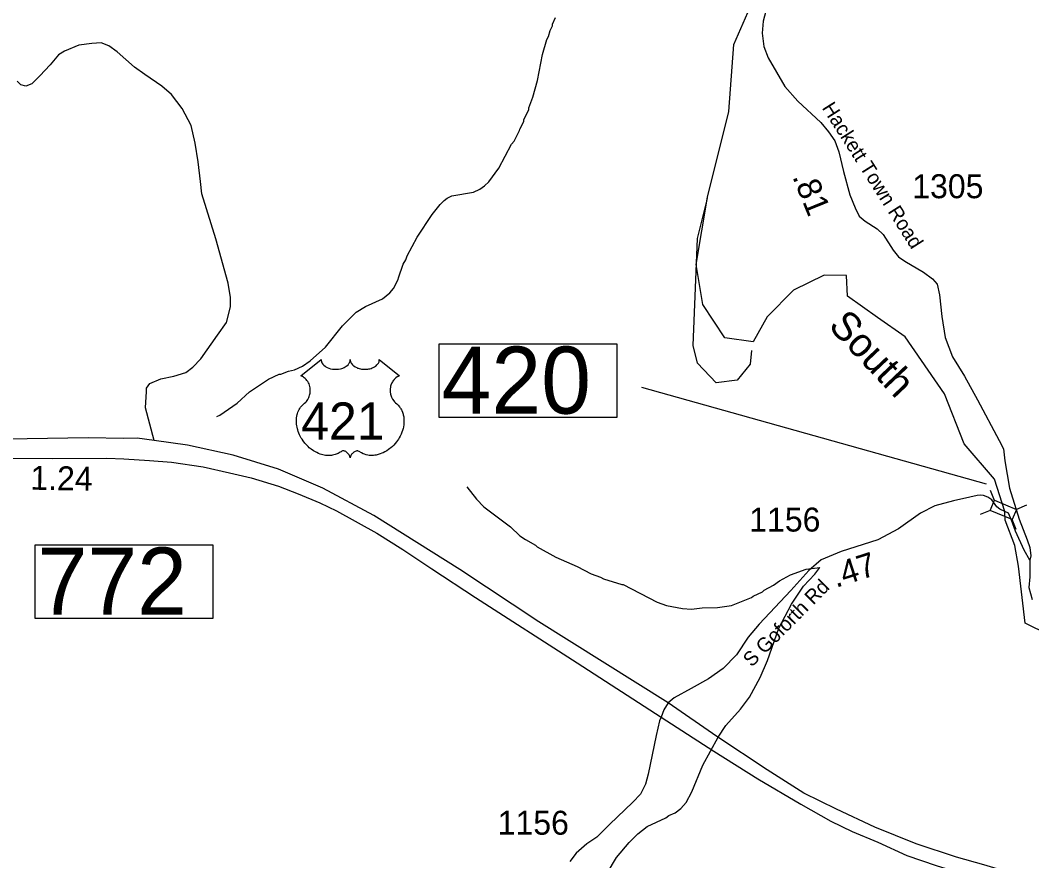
# Model space of a CAD drawing. Extents: x 1248089 to 1457196, y 820910 to 988753.
# Drawn here: x 1304859 to 1310144, y 882884 to 887273 of the extents above; entities that cross this region are included whole.
import ezdxf

# ---------------------------------------------------------------- set-up
doc = ezdxf.new("R2010")
doc.units = 0
for name, color, linetype in [('Exist Hydrographic Creek Single Shore', 7, 'Continuous'), ('Exist Hydrographic Misc Water Feature', 7, 'Continuous'), ('Exist Road Non-System Type 51', 7, 'Continuous'), ('Exist Road Primary US Divided Attributed', 7, 'Continuous'), ('Exist Road Primary US Mileage Hundredths English Label', 7, 'Continuous'), ('Exist Road Primary US Shield Number Label', 7, 'Continuous'), ('Exist Road Secondary Structure Standard Bridge CELL', 7, 'Continuous'), ('Exist Road Secondary Structure Standard Bridge Number Label', 7, 'Continuous'), ('Exist Road Secondary Type 41 Attributed', 7, 'Continuous'), ('Exist Road Secondary Type 51 Attributed', 7, 'Continuous'), ('Exist Road Secondary Type 51 Label', 7, 'Continuous'), ('Prop GRAU CAT1 Cell', 7, 'Continuous'), ('Prop Guardrail', 7, 'Continuous'), ('Prop Horizontal Alignment Direction Label', 7, 'Continuous'), ('Prop Lane Lines', 7, 'Continuous')]:
    doc.layers.add(name, color=color, linetype=linetype)

msp = doc.modelspace()

# ---------------------------------------------------------------- linework, layer by layer
at = {"layer": 'Exist Hydrographic Creek Single Shore'}
for points in [[(1308688.3, 885592.8), (1308540.7, 885614.8), (1308425, 885788.3), (1308390.3, 885996.5), (1308450.8, 886348.4), (1308562, 886795.6), (1308587, 887146.4), (1308710.1, 887426.1), (1308747, 887576.5), (1308751, 887740.5), (1308708, 887840.1), (1308521, 887873.2), (1308019, 887807.8), (1307709, 887731.9), (1307625, 887743.4), (1306150.9, 888528), (1306126.9, 888577.8)], [(1310003.4, 884707.7), (1309948.8, 884875.3), (1309791.4, 885061.5), (1309688.7, 885321.3), (1309482.6, 885619.2), (1309338, 885719.6), (1309182.1, 885831.2), (1309176, 885939.5), (1309059.1, 885941.9), (1308899, 885863), (1308762, 885724.6), (1308688.3, 885592.8)], [(1310233.1, 884063.5), (1310110.2, 884125.1), (1310074.7, 884422.7), (1310056.5, 884530.5), (1310005.9, 884661.4), (1310003.4, 884707.7)]]:
    msp.add_lwpolyline(points, dxfattribs=at)
at = {"layer": 'Exist Hydrographic Misc Water Feature'}
for points in [[(1305885.9, 885202.6), (1305902.2, 885210.2), (1305992, 885273.6), (1306057.6, 885331.7), (1306155.6, 885398.9), (1306212.4, 885425.2), (1306220.3, 885424.9), (1306260.7, 885439.8), (1306292.9, 885446.8), (1306333.5, 885465.6), (1306374.3, 885494.4), (1306454.4, 885566.1), (1306543.6, 885677.5), (1306613.5, 885747.5), (1306662.4, 885778), (1306751.6, 885817.5), (1306790.5, 885848.3), (1306809.2, 885871.8), (1306834.5, 885919), (1306834.7, 885927), (1306860.7, 885998.2), (1306873.4, 886021.9), (1306880, 886041.7), (1306932.7, 886140.1), (1307012.1, 886257.8), (1307053.6, 886310.5), (1307074.2, 886332), (1307090.5, 886343.5), (1307114.9, 886354.8), (1307227.5, 886375.5), (1307260, 886390.6), (1307284.5, 886407.8), (1307307, 886429.3), (1307359, 886499.7), (1307426.6, 886625.7), (1307439.1, 886641.3), (1307468.6, 886696.4), (1307468.8, 886704.4), (1307489.9, 886743.8), (1307490.1, 886751.8), (1307515.8, 886807.1), (1307516, 886815.1), (1307537.5, 886870.4), (1307562, 886957.7), (1307587.8, 887092.9), (1307610.1, 887172.3), (1307618.5, 887187.9), (1307627.4, 887219.7), (1307640, 887243.3), (1307640.2, 887251.3), (1307655.3, 887286.9)], [(1308680.2, 885547.3), (1308673.1, 885476.9), (1308605.1, 885393), (1308496.1, 885378.7), (1308398.1, 885482.5), (1308375, 885574.8), (1308397.1, 886132.5), (1308449.3, 886342.4)], [(1307192.2, 884837), (1307242.4, 884771.6), (1307281.3, 884732.4), (1307420.4, 884626.5), (1307469.1, 884581.1), (1307498.5, 884560.3), (1307551.8, 884530.8), (1307559.5, 884522.5), (1307658.1, 884469.7), (1307768.8, 884420.5), (1307841.7, 884382.4), (1307891.2, 884365), (1307907, 884356.5), (1308002.1, 884325.8), (1308010.1, 884325.5), (1308187.7, 884234.5), (1308235.2, 884217), (1308318.9, 884200.6), (1308366.7, 884197.3), (1308422.9, 884203.6), (1308503, 884205.4), (1308575.4, 884217.3), (1308680.6, 884258.2), (1308688.8, 884266), (1308737.5, 884288.5), (1308745.7, 884296.3), (1308794.5, 884322.9), (1308827.1, 884345.9), (1308884, 884376.3), (1308964.9, 884405.9), (1309037.4, 884414.7)], [(1307925.8, 882818.5), (1307974.2, 882901), (1308040.4, 882979.1), (1308085.6, 883023.7), (1308134.7, 883062.4), (1308232, 883107.5), (1308248.4, 883119.1), (1308280.8, 883134.1), (1308311.5, 883157.2), (1308338.3, 883188.4), (1308368, 883243.6), (1308425.8, 883381.9), (1308506.1, 883529.5), (1308545.7, 883590.3), (1308622.2, 883676), (1308670, 883738.7), (1308724.9, 883841.1), (1308763.4, 883929.9), (1308822.2, 884098.1), (1308889.7, 884224.1), (1308952.4, 884318.3), (1309010.2, 884380.6), (1309037.4, 884414.7)]]:
    msp.add_lwpolyline(points, dxfattribs=at)
at = {"layer": 'Exist Road Non-System Type 51'}
msp.add_lwpolyline([(1305558.7, 885078.6), (1305514.3, 885249.5), (1305519.1, 885334.5), (1305519.1, 885351.4), (1305536.1, 885375.7), (1305594.3, 885400), (1305662.2, 885414.5), (1305725.2, 885433.9), (1305761.6, 885460.6), (1305802.8, 885504.3), (1305890.1, 885628), (1305936.1, 885693.5), (1305957.9, 885776), (1305957.9, 885824.6), (1305945.8, 885899.8), (1305880.4, 886130.3), (1305807.6, 886365.6), (1305800.3, 886431.1), (1305788.2, 886533), (1305773.7, 886630.1), (1305751.9, 886722.3), (1305705.8, 886812), (1305650, 886884.8), (1305599.1, 886928.5), (1305509.4, 886989.2), (1305456.1, 887028), (1305366.4, 887108.1), (1305322.7, 887139.6), (1305281.5, 887154.2), (1305233, 887151.7), (1305165.1, 887142), (1305090, 887110.5), (1305058.5, 887091.1), (1305014.8, 887040.1), (1304961.5, 886981.9), (1304920.3, 886940.6), (1304888.8, 886928.5), (1304862.1, 886935.8), (1304842.7, 886955.2)], dxfattribs=at)
at = {"layer": 'Exist Road Primary US Divided Attributed'}
for points in [[(1308244.1, 883707.8), (1307568.4, 884130.4), (1307155.8, 884404.4), (1306706.9, 884686.8), (1306440.8, 884829), (1306207.7, 884928.3), (1305972, 885000.8), (1305733.9, 885053.7), (1305558.7, 885078.6), (1305469.7, 885090.9), (1305400.1, 885088.5), (1305214.9, 885091.8), (1304895.6, 885086.8), (1304408, 885078.6), (1303424.5, 885070.1), (1303235, 885066.3), (1303019.6, 885067.5)], [(1303044.3, 884981.2), (1303339.7, 884978.1), (1303439.9, 884979.3), (1303971.6, 884981.6), (1304289.9, 884987.5), (1305027.9, 884984), (1305312, 884985.2), (1305400.4, 884981.6), (1305534.8, 884974.5), (1305649.2, 884965.1), (1305815.4, 884940.3), (1305953.3, 884908.5), (1306065.3, 884882.5), (1306208, 884838.9), (1306311.7, 884800), (1306424.9, 884752.8), (1306510.9, 884710.3), (1306723.1, 884594.8), (1306858.7, 884508.7), (1307009.6, 884407.2), (1307238.3, 884258.6), (1307768.8, 883917.8), (1308208.6, 883633)], [(1313944.8, 881532.7), (1313748.4, 881611.7), (1313334.9, 881785), (1312997, 881931.7), (1312607, 882070.9), (1312208.1, 882189.7), (1311963.9, 882269.7), (1311703.7, 882338.9), (1311236.7, 882470.7), (1310651.9, 882638.7), (1310182.3, 882775.5), (1309894.1, 882862.5), (1309750.9, 882901.6), (1309539.7, 882971.3), (1309323.6, 883058.3), (1309124.8, 883152.8), (1308953.4, 883237.3), (1308762.1, 883359.1), (1308498.7, 883533.2), (1308244.1, 883707.8)], [(1308208.6, 883633), (1308482.8, 883455.6), (1308712.5, 883311.4), (1308937.6, 883178.5), (1309095.2, 883090.7), (1309205.6, 883036.6), (1309340.7, 882980.3), (1309491.5, 882910.5), (1309644.6, 882858.7), (1310031.9, 882739.3), (1310516, 882604.1), (1310973, 882475.7), (1311716, 882259.5), (1312128.1, 882133.3), (1312285.7, 882092.8), (1312472.6, 882038.7), (1312688.7, 881966.7), (1312859.8, 881905.8), (1313287.6, 881727.9), (1313944.5, 881454.5)]]:
    msp.add_lwpolyline(points, dxfattribs=at)
at = {"layer": 'Exist Road Secondary Structure Standard Bridge CELL'}
for p, q in [((1309949.4, 884765.3), (1309927.9, 884817.6)), ((1310116.6, 884740.2), (1310064.2, 884718.6)), ((1309927.7, 884713), (1309875.3, 884691.5)), ((1310063.5, 884612.8), (1310042, 884665.1))]:
    msp.add_line(p, q, dxfattribs=at)
msp.add_lwpolyline([(1310042, 884665.1), (1309927.6, 884712.8), (1309949.8, 884766.2), (1310064.2, 884718.6)], close=True, dxfattribs=at)
at = {"layer": 'Exist Road Secondary Structure Standard Bridge Number Label'}
msp.add_line((1309907.3, 884850.3), (1308106.7, 885354.4), dxfattribs=at)
msp.add_lwpolyline([(1307048, 885582.5), (1307976.9, 885582.5), (1307976.9, 885198.4), (1307048, 885198.4)], close=True, dxfattribs=at)
at = {"layer": 'Exist Road Secondary Type 41 Attributed'}
for points in [[(1308760, 887339.2), (1308740.8, 887267.5), (1308736.5, 887205.4), (1308745.1, 887134.7), (1308766.5, 887076.8), (1308854.3, 886926.9), (1308922.8, 886849.7), (1309042.4, 886739), (1309083.1, 886689.7), (1309115.2, 886642.6), (1309136.6, 886584.7), (1309160.1, 886481.9), (1309194, 886360.9), (1309221.8, 886292.4), (1309243.2, 886249.5), (1309273.2, 886223.8), (1309337.4, 886183.1), (1309367.4, 886153.1), (1309420.9, 886071.7), (1309448.7, 886037.4), (1309480.8, 886013.9), (1309578.7, 885956.8), (1309625.8, 885922.6), (1309649.3, 885894.7), (1309662.2, 885839), (1309675, 885725.5), (1309692.2, 885616.2), (1309730.7, 885515.5), (1309792.8, 885414.8), (1309861.3, 885290.5), (1309974.4, 885077.4), (1309995.8, 885034.6), (1310004.4, 884972.4), (1310027.9, 884828.9), (1310079.2, 884666.8), (1310119.9, 884559.7), (1310134.9, 884519), (1310139.2, 884476.1), (1310134.9, 884452.6)], [(1310134.9, 884452.6), (1310133.7, 884366.2), (1310129.4, 884310.5), (1310146.5, 884248.3)]]:
    msp.add_lwpolyline(points, dxfattribs=at)
at = {"layer": 'Exist Road Secondary Type 51 Attributed'}
for points in [[(1310003.4, 884707.7), (1309977.7, 884720.3), (1309961.4, 884731.1), (1309935.7, 884767.6), (1309914.5, 884782.3), (1309892, 884791), (1309874.4, 884792.9), (1309858.8, 884791), (1309820.1, 884782.6), (1309734.5, 884763.3), (1309638.2, 884737.6), (1309563.3, 884699), (1309447.7, 884617.6), (1309340.6, 884559.7), (1309148, 884497.6), (1309043.1, 884454.8), (1308978.8, 884399.1), (1308884.7, 884294.1), (1308720.8, 884119.1), (1308663, 884050.5), (1308600.9, 883958.4), (1308532.4, 883887.7), (1308455.3, 883834.2), (1308365.4, 883782.7), (1308275.5, 883733.5), (1308244.1, 883707.8)], [(1310134.9, 884452.6), (1310104.9, 884506.2), (1310059.9, 884604.7), (1310038.5, 884662.6), (1310023.4, 884698.3), (1310003.4, 884707.7)], [(1308244.1, 883707.8), (1308222.4, 883671.8), (1308208.6, 883633)], [(1308208.6, 883633), (1308199.4, 883613.7), (1308182.4, 883537.6), (1308139.4, 883335.7), (1308126.5, 883284.2), (1308099.8, 883230.7), (1308059.1, 883190), (1307937.8, 883073.7), (1307895.7, 883030.3), (1307872.2, 883006.7), (1307818.7, 882972.4), (1307763, 882923.1), (1307730.9, 882880.3)]]:
    msp.add_lwpolyline(points, dxfattribs=at)
at = {"layer": 'Prop Guardrail'}
msp.add_lwpolyline([(1304936.9, 884533.5), (1305865.9, 884533.5), (1305865.9, 884149.4), (1304936.9, 884149.4)], close=True, dxfattribs=at)
at = {"layer": 'Prop Horizontal Alignment Direction Label'}
msp.add_lwpolyline([(1306431.2, 885500.5), (1306431.5, 885496.1), (1306432.5, 885490.9), (1306433.4, 885488.2), (1306435.8, 885483.1), (1306439.8, 885477), (1306445.4, 885471), (1306451.8, 885465.8), (1306456, 885463), (1306463.3, 885459.1), (1306471.5, 885455.7), (1306480.7, 885453.1), (1306490, 885451.2), (1306500.3, 885450), (1306510.4, 885449.9), (1306521.3, 885450.7), (1306533.3, 885453), (1306538.9, 885454.4), (1306545.1, 885456.6), (1306550.9, 885459), (1306557.3, 885462.3), (1306562.3, 885465.6), (1306566.3, 885468.5), (1306572, 885473.9), (1306576.5, 885479.5), (1306578.3, 885482.6), (1306580, 885485.6), (1306582.2, 885492.1), (1306582.8, 885494.9), (1306583.3, 885500.8), (1306583.6, 885495.8), (1306584.2, 885492.7), (1306585, 885489.7), (1306586.2, 885486.5), (1306588.5, 885482), (1306591, 885478.2), (1306595.7, 885472.6), (1306598.7, 885469.9), (1306601.4, 885467.7), (1306608.6, 885462.7), (1306617, 885458.5), (1306621.2, 885456.6), (1306625.5, 885455.1), (1306630.8, 885453.5), (1306636.4, 885452.2), (1306642, 885451.2), (1306647.6, 885450.4), (1306653.4, 885450), (1306658.1, 885449.9), (1306663.9, 885449.9), (1306669.2, 885450.2), (1306674.7, 885450.9), (1306680.7, 885451.9), (1306685.5, 885452.9), (1306691.9, 885454.6), (1306697.7, 885456.7), (1306702.8, 885458.9), (1306709.4, 885462.3), (1306714.7, 885465.7), (1306718.6, 885468.8), (1306723.2, 885473.1), (1306727.6, 885478.2), (1306730.2, 885481.9), (1306732, 885485.7), (1306733.7, 885489.7), (1306734.8, 885494), (1306735.3, 885497.7), (1306735.4, 885500.9), (1306841.6, 885416.2), (1306839.1, 885415.3), (1306833.4, 885412.4), (1306828.8, 885409.7), (1306821.5, 885404.6), (1306818.3, 885401.7), (1306815.2, 885398.8), (1306812.3, 885395.7), (1306809.8, 885392.7), (1306806.7, 885388.4), (1306803.9, 885384.2), (1306801.2, 885379.5), (1306799.3, 885375.4), (1306796, 885366.8), (1306794.4, 885361.4), (1306793.4, 885356.8), (1306792.2, 885347.4), (1306791.8, 885342.8), (1306791.8, 885338.4), (1306792.1, 885333.7), (1306792.5, 885329.2), (1306793.4, 885324.4), (1306794.1, 885320.3), (1306795.4, 885315.2), (1306797.3, 885309.3), (1306799.6, 885303.6), (1306804.5, 885294.4), (1306810.7, 885284.9), (1306815.2, 885279.7), (1306819.6, 885275.1), (1306826.1, 885269.6), (1306829.7, 885266.5), (1306833.8, 885262.4), (1306840.4, 885254.7), (1306843.1, 885251), (1306845.9, 885246.9), (1306848.4, 885242.7), (1306850.9, 885238.2), (1306852.9, 885234.3), (1306856.6, 885225.2), (1306859.3, 885216.3), (1306860.6, 885211.7), (1306862.6, 885201.2), (1306863.3, 885196.1), (1306864.2, 885185.9), (1306864.2, 885173.6), (1306863.2, 885161.9), (1306861, 885148.3), (1306859.2, 885140.1), (1306856.4, 885130.6), (1306853.7, 885122.4), (1306848.9, 885110.3), (1306844.6, 885101.5), (1306839, 885091.2), (1306835.2, 885085), (1306830.7, 885078.3), (1306825.1, 885070.7), (1306818.6, 885062.5), (1306810.7, 885053.9), (1306804.4, 885047.6), (1306796.1, 885040.1), (1306791.1, 885036), (1306783.9, 885030.6), (1306774.1, 885024.1), (1306764.5, 885018.5), (1306756.3, 885014.3), (1306749, 885011.1), (1306739.6, 885007.6), (1306723.9, 885003.2), (1306718.2, 885002), (1306711.4, 885001), (1306705, 885000.4), (1306698.9, 885000), (1306690.6, 885000), (1306682.4, 885000.6), (1306674.6, 885001.8), (1306666.5, 885003.5), (1306658, 885006), (1306650.3, 885009), (1306642.6, 885012.8), (1306629.4, 885021.1), (1306625.6, 885023.1), (1306623.5, 885023.7), (1306618.4, 885023.9), (1306613.6, 885022.9), (1306608.7, 885021), (1306605.8, 885019.4), (1306601.9, 885016.9), (1306598.8, 885014.5), (1306595.2, 885011), (1306592.7, 885008.1), (1306590.8, 885005.9), (1306587.1, 885000), (1306585.8, 884997.3), (1306584.4, 884993.7), (1306583.2, 884988.4), (1306581.5, 884995.1), (1306579.5, 884999.5), (1306577.3, 885003.2), (1306574.9, 885006.6), (1306571.2, 885010.8), (1306567.9, 885014), (1306563.9, 885017.3), (1306559.6, 885019.9), (1306556.2, 885021.6), (1306553.1, 885022.8), (1306549.2, 885023.8), (1306546.1, 885024), (1306543.5, 885023.9), (1306540, 885023.1), (1306535.2, 885019.7), (1306530.6, 885016.5), (1306525.7, 885013.5), (1306519.8, 885010.3), (1306515.4, 885008.3), (1306510.3, 885006.3), (1306504.3, 885004.3), (1306497.7, 885002.6), (1306491, 885001.3), (1306485.1, 885000.3), (1306478.8, 884999.8), (1306473.1, 884999.6), (1306467.1, 884999.6), (1306461.5, 885000.1), (1306455, 885000.6), (1306447, 885001.8), (1306440.4, 885003.3), (1306433.3, 885005.2), (1306426.1, 885007.5), (1306418.4, 885010.4), (1306408.7, 885014.7), (1306402, 885018.1), (1306391.4, 885024.2), (1306379, 885032.8), (1306369.6, 885040.4), (1306362.7, 885046.6), (1306352.6, 885056.9), (1306346.7, 885063.6), (1306337.4, 885075.7), (1306331.4, 885084.4), (1306327.5, 885090.8), (1306321.9, 885101.1), (1306318.8, 885107.6), (1306314.8, 885117), (1306311.6, 885125.6), (1306309, 885133.8), (1306307.5, 885139), (1306305.5, 885148.1), (1306304.3, 885154.6), (1306303.1, 885163.4), (1306302.5, 885172.8), (1306302.3, 885181.4), (1306302.6, 885188.5), (1306303.4, 885196.9), (1306304.8, 885205.7), (1306306.5, 885213.3), (1306308, 885218.8), (1306310.3, 885225.5), (1306313.3, 885232.8), (1306316.8, 885239.8), (1306320.1, 885245.7), (1306324.3, 885252), (1306328.5, 885257.3), (1306333.9, 885263.2), (1306339.6, 885268.6), (1306344.7, 885272.8), (1306350.9, 885278.8), (1306354.1, 885282.5), (1306357.9, 885287.6), (1306361, 885292.3), (1306363.5, 885296.5), (1306366.7, 885302.7), (1306368.6, 885307.4), (1306371.1, 885314.5), (1306372.3, 885319.5), (1306373.6, 885326), (1306374.4, 885332.1), (1306374.7, 885339.7), (1306374.5, 885346), (1306373.7, 885353.3), (1306372.3, 885360.4), (1306370.7, 885366.5), (1306368, 885373.5), (1306365.6, 885378.7), (1306361.5, 885385.7), (1306357, 885392.1), (1306352.3, 885397.4), (1306347.6, 885402.1), (1306343.1, 885405.6), (1306338.8, 885408.7), (1306333.4, 885412), (1306328.2, 885414.6), (1306324.9, 885415.9)], close=True, dxfattribs=at)

# ---------------------------------------------------------------- texts
at = {"layer": 'Exist Hydrographic Creek Single Shore'}
msp.add_text('South', height=150, rotation=313.4518, dxfattribs=at).set_placement((1309076.3, 885671.6))
at = {"layer": 'Exist Road Primary US Mileage Hundredths English Label'}
msp.add_text('1.24', height=125, rotation=358.9761, dxfattribs=at).set_placement((1304911.1, 884821.3))
at = {"layer": 'Exist Road Primary US Shield Number Label'}
msp.add_text('421', height=195, dxfattribs=at).set_placement((1306327.3, 885081.8))
at = {"layer": 'Exist Road Secondary Structure Standard Bridge Number Label'}
msp.add_text('420', height=350, dxfattribs=at).set_placement((1307060.5, 885218.2))
at = {"layer": 'Exist Road Secondary Type 51 Label'}
for s, rotation, p in [('Hackett Town Road', 302.4192, (1309045.8, 886815.2)), ('S Goforth Rd', 45.2672, (1308681, 883891.4))]:
    msp.add_text(s, height=75, rotation=rotation, dxfattribs=at).set_placement(p)
at = {"layer": 'Prop GRAU CAT1 Cell'}
for s, rotation, p in [('.81', 292.0937, (1308892, 886455.9)), ('.47', 17.8736, (1309120.9, 884308.2))]:
    msp.add_text(s, height=125, rotation=rotation, dxfattribs=at).set_placement(p)
at = {"layer": 'Prop Guardrail'}
msp.add_text('772', height=350, dxfattribs=at).set_placement((1304949.5, 884169.1))
at = {"layer": 'Prop Lane Lines'}
for s, p in [('1305', (1309520, 886343.2)), ('1156', (1308668.2, 884602.6)), ('1156', (1307353.9, 883019.7))]:
    msp.add_text(s, height=125, dxfattribs=at).set_placement(p)

doc.saveas('drawing.dxf')
